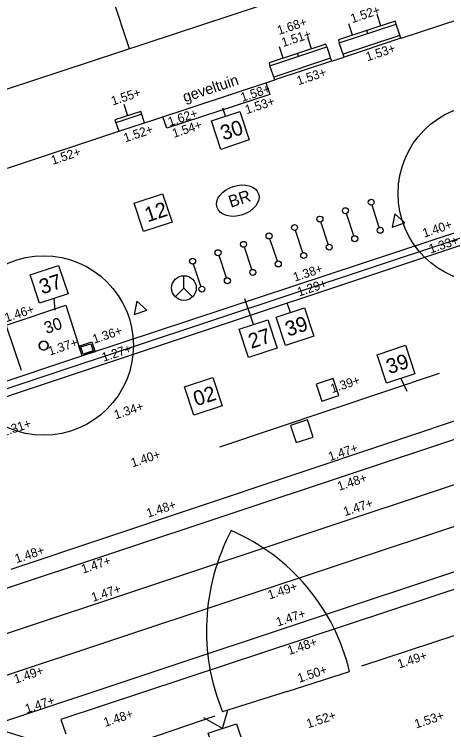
# Model space of a CAD drawing. Extents: x 122462 to 123306, y 485548 to 486417.
# Drawn here: x 122803.07 to 122817.52, y 486173.11 to 486197.04 of the extents above; entities that cross this region are included whole.
import ezdxf

# ---------------------------------------------------------------- set-up
doc = ezdxf.new("R2010")
doc.units = 0
for name, color, linetype in [('B meubilair trammast', 7, 'Continuous'), ('B-WE-AL-T25', 7, 'Continuous'), ('B-WE-AL-WERKGRENS-G', 7, 'Continuous'), ('B-WE-GR-BOOM_BOOMDIAMETER', 7, 'Continuous'), ('B-WE-OG-BEBOUWING_PORTIEK1-G', 7, 'Continuous'), ('B-WE-OG-BEBOUWING_TRAP-G', 7, 'Continuous'), ('B-WE-OG-HOOGTEPUNT-S', 7, 'Continuous'), ('B-WE-OG-TOPOGRAFIE_GEVELDETAIL-G', 7, 'Continuous'), ('B-WE-OG-TOPOKAART-G', 7, 'Continuous'), ('iba7-verkeersbord blauw', 7, 'Continuous'), ('iba7-verkeersbord rood', 7, 'Continuous'), ('Level 4', 7, 'Continuous'), ('V markering 1-1 10 cm', 7, 'Continuous'), ('V markering figuratie', 7, 'Continuous'), ('V markering haaientanden', 7, 'Continuous'), ('V markering ononderbroken streep 10 cm', 7, 'Continuous'), ('V materiaalscheiding algemeen', 7, 'Continuous'), ('V meubilair ANWB paal', 7, 'Continuous'), ('V meubilair fietsenrek', 7, 'Continuous'), ('V meubilair trammast', 7, 'Continuous'), ('V opsluitband 100x200 mm', 7, 'Continuous'), ('V Rails', 7, 'Continuous'), ('V riool putdeksel', 7, 'Continuous'), ('V riool trottoirkolk', 7, 'Continuous'), ('V trottoirband 180-200x250 mm specie', 7, 'Continuous'), ('X-WE-AL-TEKENBLAD-S', 7, 'Continuous')]:
    doc.layers.add(name, color=color, linetype=linetype)

msp = doc.modelspace()

# ---------------------------------------------------------------- linework, layer by layer
at = {"layer": 'B meubilair trammast'}
msp.add_lwpolyline([(122807.069, 486186.998), (122807.497, 486187.138), (122807.161, 486187.439)], close=True, dxfattribs=at)
at = {"layer": 'B-WE-AL-WERKGRENS-G'}
msp.add_lwpolyline([(122857.632, 486078.279), (122830.484, 486160.606), (122900.937, 486183.81), (122887.855, 486222.555), (122665.445, 486149.273), (122678.196, 486110.449), (122807.072, 486152.895), (122835.324, 486068.154)], dxfattribs=at)
at = {"layer": 'B-WE-OG-BEBOUWING_PORTIEK1-G'}
for p, q in [((122815.325, 486196.648), (122815.2, 486197.028)), ((122814.375, 486196.335), (122814.25, 486196.715)), ((122814.882, 486196.397), (122814.85, 486196.492)), ((122813.007, 486195.884), (122812.882, 486196.264)), ((122812.058, 486195.57), (122811.932, 486195.95)), ((122812.564, 486195.632), (122812.532, 486195.727))]:
    msp.add_line(p, q, dxfattribs=at)
for points in [[(122813.932, 486196.083), (122815.831, 486196.71), (122815.8, 486196.805), (122813.901, 486196.178)], [(122811.614, 486195.319), (122813.513, 486195.945), (122813.482, 486196.04), (122811.583, 486195.414)]]:
    msp.add_lwpolyline(points, close=True, dxfattribs=at)
at = {"layer": 'B-WE-OG-BEBOUWING_TRAP-G'}
for points in [[(122815.956, 486196.33), (122814.057, 486195.704)], [(122815.988, 486196.235), (122814.089, 486195.609)], [(122813.639, 486195.566), (122811.739, 486194.939)], [(122813.67, 486195.471), (122811.771, 486194.844)]]:
    msp.add_lwpolyline(points, dxfattribs=at)
at = {"layer": 'B-WE-OG-TOPOGRAFIE_GEVELDETAIL-G'}
msp.add_line((122806.863, 486193.646), (122806.737, 486194.026), dxfattribs=at)
msp.add_lwpolyline([(122806.557, 486193.124), (122807.419, 486193.408), (122807.294, 486193.788), (122806.431, 486193.503)], close=True, dxfattribs=at)
msp.add_lwpolyline([(122807.325, 486193.693), (122806.463, 486193.408)], dxfattribs=at)
at = {"layer": 'B-WE-OG-TOPOKAART-G'}
for p, q in [((122815.988, 486196.235), (122815.831, 486196.71)), ((122811.771, 486194.844), (122811.614, 486195.319))]:
    msp.add_line(p, q, dxfattribs=at)
for points in [[(122815.999, 486196.239), (122819.975, 486197.551), (122824.066, 486198.901)], [(122813.513, 486195.945), (122813.67, 486195.471), (122814.089, 486195.609), (122813.932, 486196.083)], [(122807.419, 486193.408), (122807.701, 486193.501), (122811.771, 486194.844)], [(122802.837, 486191.896), (122806.557, 486193.124)]]:
    msp.add_lwpolyline(points, dxfattribs=at)
at = {"layer": 'iba7-verkeersbord blauw'}
msp.add_ellipse((122810.538, 486190.805), major_axis=(-0.693, -0.227), ratio=0.685994, dxfattribs=at)
at = {"layer": 'iba7-verkeersbord rood'}
for centre, radius in [((122818.894, 486191.046), 3), ((122804.049, 486185.96), 3), ((122804.049, 486185.96), 0.15)]:
    msp.add_circle(centre, radius, dxfattribs=at)
for start, end in [(0, 180), (180, 0)]:
    msp.add_arc((122804.049, 486185.96), 0.15, start, end, dxfattribs=at)
at = {"layer": 'Level 4'}
msp.add_line((122806.915, 486195.886), (122803.874, 486205.113), dxfattribs=at)
at = {"layer": 'V markering 1-1 10 cm'}
for points in [[(122820.303, 486190.322), (122804.286, 486185), (122793.007, 486181.252)], [(122820.386, 486190.104), (122804.368, 486184.77), (122793.094, 486180.995)], [(122814.686, 486175.249), (122819.433, 486176.807)]]:
    msp.add_lwpolyline(points, dxfattribs=at)
at = {"layer": 'V markering figuratie'}
msp.add_line((122712.845, 486143.511), (122860.885, 486192.728), dxfattribs=at)
at = {"layer": 'V markering haaientanden'}
for points in [[(122809.94, 486182.573), (122817.282, 486185.033)], [(122809.772, 486173.563), (122806.472, 486172.433)]]:
    msp.add_lwpolyline(points, dxfattribs=at)
at = {"layer": 'V markering ononderbroken streep 10 cm'}
for points in [[(122812.188, 486174.387), (122814.276, 486175.056)], [(122812.188, 486174.387), (122810.03, 486173.705)]]:
    msp.add_lwpolyline(points, dxfattribs=at)
for centre, radius, start, end in [((122816.643, 486176.429), 7.152, 152.1544, 202.3894), ((122807.592, 486173.463), 6.871, 13.4027, 66.6185)]:
    msp.add_arc(centre, radius, start, end, dxfattribs=at)
at = {"layer": 'V materiaalscheiding algemeen'}
for points in [[(122802.962, 486178.476), (122818.617, 486183.717)], [(122820.373, 486178.699), (122819.656, 486178.534), (122819.692, 486178.438), (122804.62, 486173.448), (122804.792, 486172.968)]]:
    msp.add_lwpolyline(points, dxfattribs=at)
at = {"layer": 'V meubilair ANWB paal'}
for q in [(122808.737, 486188.296), (122808.445, 486187.591), (122809.029, 486187.591)]:
    msp.add_line((122808.737, 486187.883), q, dxfattribs=at)
msp.add_circle((122808.737, 486187.883), 0.413, dxfattribs=at)
at = {"layer": 'V meubilair fietsenrek'}
for p, q in [((122815.269, 486189.909), (122815.027, 486190.657)), ((122814.415, 486189.627), (122814.169, 486190.374)), ((122813.564, 486189.346), (122813.317, 486190.093)), ((122812.712, 486189.065), (122812.465, 486189.811)), ((122811.86, 486188.783), (122811.614, 486189.53)), ((122811.009, 486188.502), (122810.762, 486189.249)), ((122810.157, 486188.221), (122809.911, 486188.968)), ((122809.305, 486187.94), (122809.059, 486188.686))]:
    msp.add_line(p, q, dxfattribs=at)
for centre in [(122814.997, 486190.753), (122814.137, 486190.469), (122813.286, 486190.188), (122812.434, 486189.906), (122815.299, 486189.813), (122811.582, 486189.625), (122814.447, 486189.532), (122810.731, 486189.344), (122809.879, 486189.063), (122813.595, 486189.251), (122812.743, 486188.97), (122809.028, 486188.781), (122811.892, 486188.688), (122811.04, 486188.407), (122810.189, 486188.126), (122809.337, 486187.845)]:
    msp.add_circle(centre, 0.1, dxfattribs=at)
at = {"layer": 'V meubilair trammast'}
msp.add_lwpolyline([(122815.699, 486189.923), (122816.127, 486190.063), (122815.792, 486190.363)], close=True, dxfattribs=at)
at = {"layer": 'V opsluitband 100x200 mm'}
for points in [[(122811.479, 486194.743), (122811.607, 486194.355), (122808.161, 486193.225), (122808.033, 486193.612)], [(122803.306, 486185.122), (122802.789, 486186.643), (122804.788, 486187.304), (122805.271, 486185.801)]]:
    msp.add_lwpolyline(points, dxfattribs=at)
at = {"layer": 'V Rails'}
for p, q in [((122714.919, 486148.627), (122859.557, 486196.72)), ((122715.373, 486147.26), (122860.011, 486195.354)), ((122712.39, 486144.878), (122860.43, 486194.095))]:
    msp.add_line(p, q, dxfattribs=at)
msp.add_arc((122795.822, 486149.654), 24.402, 66.5251, 103.0007, dxfattribs=at)
at = {"layer": 'V riool putdeksel'}
for points in [[(122813.348, 486184.1), (122813.918, 486184.289), (122813.728, 486184.858), (122813.159, 486184.669)], [(122812.49, 486182.711), (122813.059, 486182.9), (122812.87, 486183.47), (122812.3, 486183.281)]]:
    msp.add_lwpolyline(points, close=True, dxfattribs=at)
at = {"layer": 'V riool trottoirkolk'}
for p, q in [((122805.229, 486185.943), (122805.656, 486186.084)), ((122805.656, 486186.084), (122805.766, 486185.752)), ((122805.339, 486185.611), (122805.229, 486185.943)), ((122805.766, 486185.752), (122805.339, 486185.611)), ((122805.386, 486185.626), (122805.385, 486185.631)), ((122805.467, 486185.669), (122805.391, 486185.644)), ((122805.481, 486185.658), (122805.48, 486185.662)), ((122805.505, 486185.665), (122805.503, 486185.67)), ((122805.586, 486185.708), (122805.51, 486185.683)), ((122805.6, 486185.697), (122805.598, 486185.702)), ((122805.624, 486185.705), (122805.622, 486185.709)), ((122805.66, 486185.732), (122805.628, 486185.722)), ((122805.704, 486185.747), (122805.66, 486185.732)), ((122805.719, 486185.736), (122805.717, 486185.741))]:
    msp.add_line(p, q, dxfattribs=at)
msp.add_lwpolyline([(122805.292, 486185.911), (122805.624, 486186.021), (122805.703, 486185.783), (122805.371, 486185.674)], close=True, dxfattribs=at)
for centre, start, end in [((122805.394, 486185.634), 108.2746, 198.2746), ((122805.47, 486185.659), 18.2746, 108.2746), ((122805.513, 486185.673), 108.2746, 198.2746), ((122805.589, 486185.698), 18.2746, 108.2746), ((122805.632, 486185.713), 108.2746, 198.2746), ((122805.707, 486185.738), 18.2746, 108.2746)]:
    msp.add_arc(centre, 0.01, start, end, dxfattribs=at)
at = {"layer": 'V trottoirband 180-200x250 mm specie'}
msp.add_lwpolyline([(122833.081, 486194.781), (122818.107, 486189.829), (122805.552, 486185.683), (122794.641, 486182.031), (122786.085, 486179.205)], dxfattribs=at)
at = {"layer": 'X-WE-AL-TEKENBLAD-S'}
for p, q in [((122810.132, 486193.627), (122810.043, 486193.897)), ((122804.387, 486187.53), (122804.422, 486187.143)), ((122811.062, 486186.661), (122810.778, 486187.521)), ((122812.296, 486187.068), (122812.194, 486187.378)), ((122815.986, 486184.861), (122816.188, 486184.431)), ((122810.022, 486173.156), (122810.203, 486173.77)), ((122810.022, 486173.156), (122809.407, 486173.511))]:
    msp.add_line(p, q, dxfattribs=at)
for points in [[(122809.657, 486193.47), (122810.607, 486193.784), (122810.92, 486192.834), (122809.971, 486192.521)], [(122807.077, 486190.718), (122808.026, 486191.032), (122808.34, 486190.082), (122807.39, 486189.769)], [(122803.599, 486188.323), (122804.548, 486188.636), (122804.862, 486187.687), (122803.912, 486187.373)], [(122811.821, 486186.912), (122812.771, 486187.225), (122813.084, 486186.275), (122812.135, 486185.962)], [(122810.587, 486186.504), (122811.537, 486186.818), (122811.85, 486185.868), (122810.9, 486185.555)], [(122815.198, 486185.654), (122816.148, 486185.968), (122816.461, 486185.018), (122815.512, 486184.705)], [(122808.751, 486184.581), (122809.701, 486184.894), (122810.014, 486183.944), (122809.064, 486183.631)], [(122809.547, 486172.999), (122810.497, 486173.312), (122810.81, 486172.363), (122809.861, 486172.05)]]:
    msp.add_lwpolyline(points, close=True, dxfattribs=at)

# ---------------------------------------------------------------- texts
at = {"layer": 'B-WE-AL-T25'}
msp.add_text('geveltuin', height=0.36, rotation=18.3134, dxfattribs=at).set_placement((122808.767, 486194.091))
at = {"layer": 'B-WE-GR-BOOM_BOOMDIAMETER'}
msp.add_text('30', height=0.4, rotation=18.7219, dxfattribs=at).set_placement((122804.142, 486186.345))
at = {"layer": 'B-WE-OG-HOOGTEPUNT-S'}
for s, rotation, p in [('1.52+', 18.2611, (122814.365, 486196.741)), ('1.68+', 18.2611, (122811.914, 486196.345)), ('1.51+', 18.2611, (122812.055, 486195.94)), ('1.53+', 18.2611, (122814.874, 486195.464)), ('1.53+', 18.2611, (122812.564, 486194.663)), ('1.55+', 18.2611, (122806.36, 486193.987)), ('1.58+', 18.2611, (122810.687, 486194.105)), ('1.53+', 18.2611, (122810.838, 486193.695)), ('1.62+', 18.2611, (122808.26, 486193.29)), ('1.52+', 18.2611, (122806.775, 486192.752)), ('1.54+', 18.2611, (122808.404, 486192.902)), ('1.52+', 18.2611, (122804.351, 486192.002)), ('1.40+', 18.5058, (122816.77, 486189.565)), ('1.33+', 18.4178, (122816.983, 486189.038)), ('1.38+', 18.4178, (122812.446, 486188.092)), ('1.29+', 18.3802, (122812.584, 486187.597)), ('1.46+', 18.2498, (122802.797, 486186.738)), ('1.36+', 18.2498, (122805.737, 486186.02)), ('1.37+', 18.3802, (122804.255, 486185.621)), ('1.27+', 18.3802, (122806.05, 486185.413)), ('1.39+', 18.3802, (122813.69, 486184.363)), ('1.34+', 18.2498, (122806.457, 486183.49)), ('1.31+', 18.2498, (122802.694, 486182.912)), ('1.47+', 18.5084, (122813.622, 486182.092)), ('1.40+', 18.2498, (122807.019, 486181.883)), ('1.48+', 18.5084, (122813.923, 486181.096)), ('1.47+', 18.5084, (122814.125, 486180.251)), ('1.48+', 18.2498, (122807.541, 486180.199)), ('1.48+', 18.3717, (122803.141, 486178.677)), ('1.47+', 18.3717, (122805.362, 486178.327)), ('1.47+', 18.3717, (122805.699, 486177.384)), ('1.49+', 18.3717, (122811.597, 486177.465)), ('1.47+', 18.3717, (122811.872, 486176.559)), ('1.48+', 18.3717, (122812.256, 486175.608)), ('1.49+', 18.3223, (122815.933, 486175.157)), ('1.49+', 18.3717, (122803.111, 486174.653)), ('1.50+', 18.3717, (122812.591, 486174.679)), ('1.47+', 18.3717, (122803.484, 486173.657)), ('1.48+', 18.3717, (122806.107, 486173.203)), ('1.52+', 18.3223, (122812.891, 486173.158)), ('1.53+', 18.3223, (122816.501, 486173.149))]:
    msp.add_text(s, height=0.3, rotation=rotation, dxfattribs=at).set_placement(p)
at = {"layer": 'iba7-verkeersbord blauw'}
msp.add_text('BR', height=0.4, rotation=18.1627, dxfattribs=at).set_placement((122810.303, 486190.567))
at = {"layer": 'X-WE-AL-TEKENBLAD-S'}
for s, p in [('30', (122810.056, 486192.812)), ('12', (122807.522, 486190.076)), ('37', (122803.997, 486187.665)), ('39', (122812.22, 486186.253)), ('27', (122810.986, 486185.846)), ('39', (122815.597, 486184.996)), ('02', (122809.149, 486183.922))]:
    msp.add_text(s, height=0.5, rotation=18.2603, dxfattribs=at).set_placement(p)

doc.saveas('drawing.dxf')
